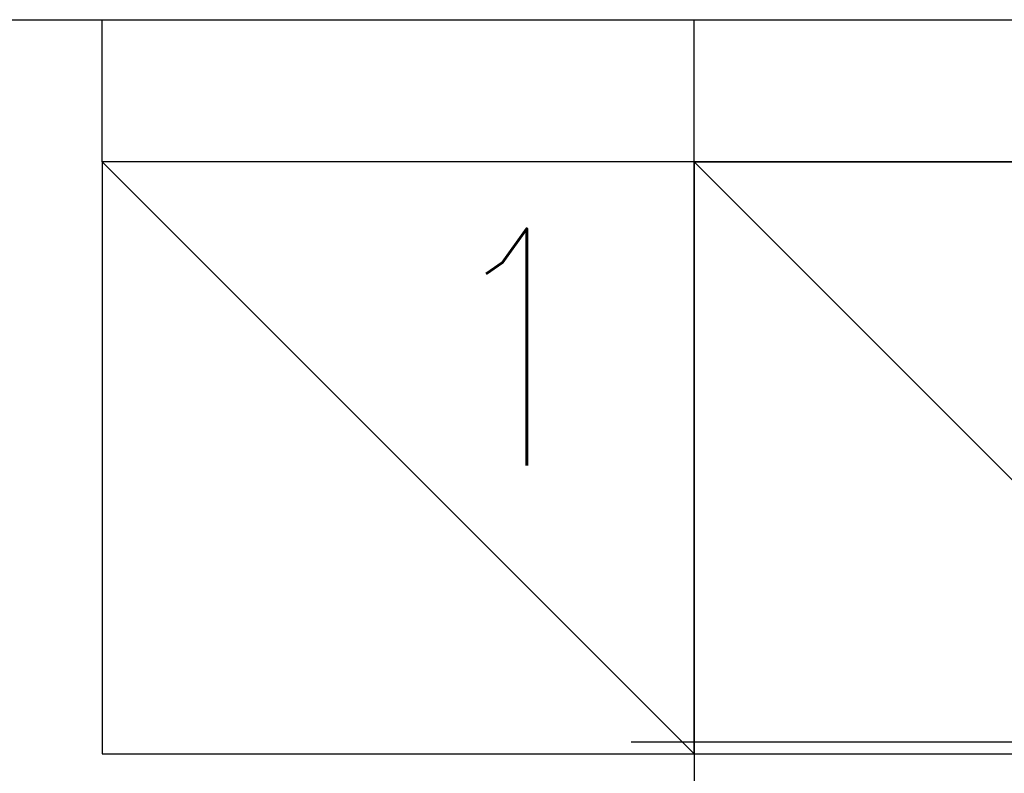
# Model space of a CAD drawing. Header units: millimetres. Extents: x 42924 to 92944, y -369470 to -179866.
# Tile 289 of 512: x 63534 to 63576, y -181242 to -181210. Entities that reach past the tile are written whole.
import ezdxf

# ---------------------------------------------------------------- set-up
doc = ezdxf.new("R2010")
doc.units = ezdxf.units.MM
doc.linetypes.add('DASHDOT', pattern=[25.4, 12.7, -6.35, 0, -6.35])
for name, color, linetype in [('!! 0_ Istn-sciany', 8, 'Continuous'), ('!! 0_Istn-went', 8, 'Continuous'), ('!! 0_Osie', 8, 'DASHDOT'), ('0-osie-liniA', 8, 'DASHDOT')]:
    doc.layers.add(name, color=color, linetype=linetype)
doc.styles.add('ARCHETYP', font='romans.shx', dxfattribs={"height": 15})

# ---------------------------------------------------------------- blocks, each defined once
blk = doc.blocks.new('BLOK OSI')
at = {"layer": '0-osie-liniA', "ltscale": 5}
blk.add_lwpolyline([(48639.258, -195002.088), (55442.285, -195002.088)], dxfattribs=at)

msp = doc.modelspace()

# ---------------------------------------------------------------- linework, layer by layer
at = {"layer": '!! 0_ Istn-sciany'}
for points in [[(63486.56735, -181210.3878), (63537.56735, -181210.3878)], [(63537.56735, -181216.3878), (63537.56735, -181210.3878)], [(63562.56735, -181210.3878), (63593.56735, -181210.3878)], [(63562.56735, -181216.3878), (63562.56735, -181210.3878)], [(63537.56735, -181216.3878), (63537.56735, -181241.3878)], [(63562.56735, -181216.3878), (63587.56735, -181216.3878)], [(63537.56735, -181241.3878), (63562.56735, -181241.3878)], [(63562.56735, -181241.3878), (63562.56735, -181253.3878)]]:
    msp.add_lwpolyline(points, dxfattribs=at)
at = {"layer": '!! 0_Istn-went'}
for points in [[(63537.56735, -181210.3878), (63562.56735, -181210.3878)], [(63537.56735, -181216.3878), (63562.56735, -181241.3878)], [(63562.56735, -181216.3878), (63587.56735, -181241.3878)]]:
    msp.add_lwpolyline(points, dxfattribs=at)
for points in [[(63537.56735, -181241.3878), (63562.56735, -181241.3878), (63562.56735, -181216.3878), (63537.56735, -181216.3878)], [(63562.56735, -181241.3878), (63587.56735, -181241.3878), (63587.56735, -181216.3878), (63562.56735, -181216.3878)]]:
    msp.add_lwpolyline(points, close=True, dxfattribs=at)

# ---------------------------------------------------------------- block references
at = {"layer": '!! 0_Osie'}
msp.add_blockref('BLOK OSI', (8819.85593, 13761.2005), dxfattribs=at)

# ---------------------------------------------------------------- texts
at = {"layer": '!! 0_Istn-went', "style": 'ARCHETYP', "width": 0.8}
msp.add_text('1', height=10, rotation=0, dxfattribs=at).set_placement((63551.72878, -181229.21027))

doc.saveas('drawing.dxf')
